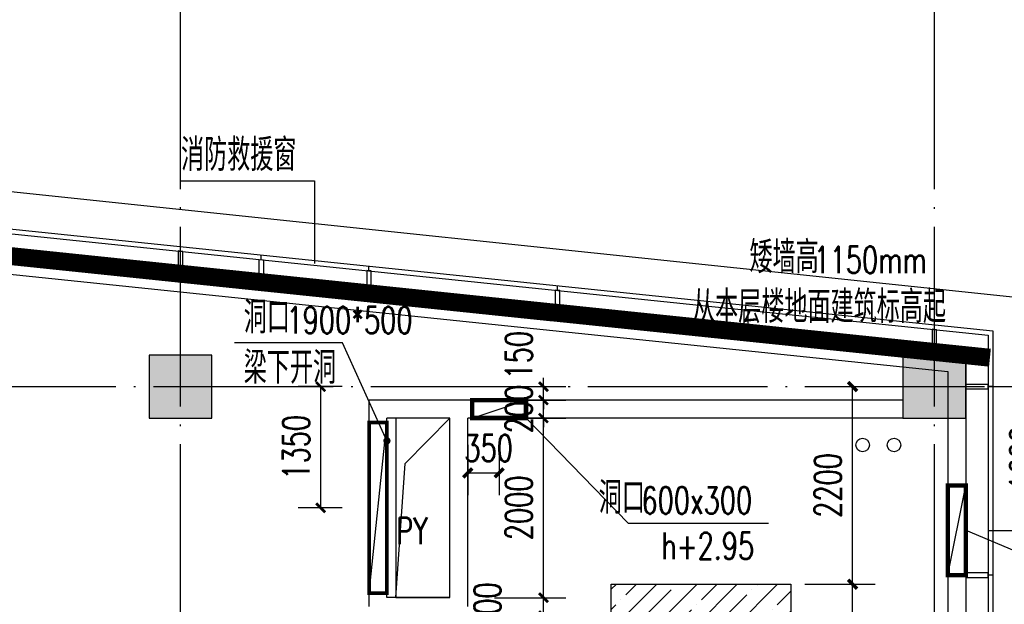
# Model space of a CAD drawing. Extents: x 797781 to 1255204, y 21234 to 1024248.
# Tile 664 of 1056: x 978716 to 989687, y 682057 to 688568. Entities that reach past the tile are written whole.
import ezdxf

# ---------------------------------------------------------------- set-up
doc = ezdxf.new("R2010")
doc.units = 0
doc.header["$LTSCALE"] = 1000
doc.header["$MEASUREMENT"] = 0
doc.linetypes.add('230303生产综合楼-平面图_t8$0$DOTE', pattern=[2.42, 2, -0.2, 0.02, -0.2])
doc.linetypes.add('__DASH', pattern=[0.35, 0.25, -0.1])
for name, color, linetype in [('230303生产综合楼-平面图_t8$0$3T_WOOD', 21, 'Continuous'), ('230303生产综合楼-平面图_t8$0$COLUMN', 40, 'Continuous'), ('230303生产综合楼-平面图_t8$0$CURTWALL', 4, 'Continuous'), ('230303生产综合楼-平面图_t8$0$DIM_LEAD', 3, 'Continuous'), ('230303生产综合楼-平面图_t8$0$DIM_SYMB', 3, 'Continuous'), ('230303生产综合楼-平面图_t8$0$DOTE', 1, '230303生产综合楼-平面图_t8$0$DOTE'), ('230303生产综合楼-平面图_t8$0$H-楼板留洞', 6, 'Continuous'), ('230303生产综合楼-平面图_t8$0$PUB_DIM', 3, 'Continuous'), ('230303生产综合楼-平面图_t8$0$PUB_HATCH', 8, 'Continuous'), ('230303生产综合楼-平面图_t8$0$PUB_TEXT', 7, 'Continuous'), ('230303生产综合楼-平面图_t8$0$VPIPE-雨水', 4, 'Continuous'), ('230303生产综合楼-平面图_t8$0$WALL', 40, 'Continuous'), ('230303生产综合楼-平面图_t8$0$条件', 7, 'Continuous'), ('230303生产综合楼-平面图_t8$0$板洞', 6, 'Continuous'), ('230303生产综合楼-平面图_t8$0$看线', 115, 'Continuous'), ('A-暖通提建筑洞口', 1, 'Continuous'), ('DIM_LEAD', 3, 'Continuous'), ('DIM_SYMB', 3, 'Continuous'), ('DUCT-新风设备标注', 3, 'Continuous'), ('PUB_DIM', 3, 'Continuous'), ('PUB_HATCH', 8, 'Continuous'), ('PUB_TEXT', 7, 'Continuous')]:
    doc.layers.add(name, color=color, linetype=linetype)
doc.styles.add('230303生产综合楼-平面图_t8$0$_TCH_DIM', font='SIMPLEX', dxfattribs={"bigfont": 'GBCBIG'})
doc.styles.add('230303生产综合楼-平面图_T8$0$_TCH_DIM_T3', font='SIMPLEX', dxfattribs={"width": 0.705882, "bigfont": 'GBCBIG'})
doc.styles.add('_TCH_DIM', font='SIMPLEX', dxfattribs={"bigfont": 'GBCBIG'})
doc.styles.add('_TCH_DIM_T3', font='SIMPLEX', dxfattribs={"width": 0.705882, "bigfont": 'GBCBIG'})
doc.dimstyles.new('230303生产综合楼-平面图_T8$0$_TCH_ARCH&&100', dxfattribs={"dimtxt": 297.5, "dimasz": 100, "dimexe": 250, "dimexo": 300, "dimgap": 126.25, "dimtad": 1, "dimdec": 0, "dimzin": 0, "dimdsep": 46, "dimtxsty": '230303生产综合楼-平面图_T8$0$_TCH_DIM_T3', "dimblk": '230303生产综合楼-平面图_t8$0$_ArchTick', "dimcen": 0.09, "dimclrt": 7, "dimazin": 2, "dimtfac": 1, "dimtdec": 0, "dimtix": 1, "dimtmove": 2, "dimatfit": 3, "dimfxl": 1, "dimtolj": 1, "dimtzin": 0, "dimarcsym": 0})
doc.dimstyles.new('_TCH_ARCH&&100', dxfattribs={"dimtxt": 297.5, "dimasz": 100, "dimexe": 250, "dimexo": 300, "dimgap": 126.25, "dimtad": 1, "dimdec": 0, "dimzin": 0, "dimdsep": 46, "dimtxsty": '_TCH_DIM_T3', "dimblk": 'ARCHTICK', "dimcen": 0.09, "dimclrt": 7, "dimazin": 2, "dimtfac": 1, "dimtdec": 0, "dimtix": 1, "dimtmove": 2, "dimatfit": 3, "dimfxl": 1, "dimtolj": 1, "dimtzin": 0, "dimarcsym": 0})

# ---------------------------------------------------------------- blocks, each defined once
blk = doc.blocks.new('AQ9-10')
at = {"color": 2, "linetype": '230303生产综合楼-平面图_t8$0$DOTE', "ltscale": 2, "const_width": 200}
blk.add_lwpolyline([(1020716, 683000), (1081601, 683005), (1102574, 680825)], dxfattribs=at)
at = {"color": 6, "linetype": '__DASH', "ltscale": 4, "const_width": 200}
blk.add_lwpolyline([(1102574, 680826), (1107435, 680322)], dxfattribs=at)
at = {"layer": 'DIM_SYMB'}
blk.add_lwpolyline([(1106710, 681151, 0, 0, 0), (1104294, 681151, 0, 0, 0), (1104294, 680947, 80, 0, 0), (1104294, 680647, 0, 0, 0)], format="xyseb", dxfattribs=at)
at = {"layer": 'PUB_TEXT', "style": '_TCH_DIM'}
for s, height, p in [('矮墙高', 357.4, (1104755, 681263)), ('从本层楼地面建筑标高起', 357.45, (1104115, 680710))]:
    blk.add_text(s, height=height, dxfattribs=at).set_placement(p)
at = {"layer": 'PUB_TEXT', "style": '_TCH_DIM', "width": 0.705882}
blk.add_text('1150mm', height=297.5, dxfattribs=at).set_placement((1105470, 681263))
blk = doc.blocks.new('_ArchTick')
at = {"color": 0, "linetype": 'ByBlock', "const_width": 0.4}
blk.add_lwpolyline([(-0.5, -0.5), (0.5, 0.5)], dxfattribs=at)
blk = doc.blocks.new('*D6594')
at = {"layer": 'Defpoints', "color": 0, "transparency": 16777216}
for p in [(750811, 577280), (751773, 577280), (750811, 575679)]:
    blk.add_point(p, dxfattribs=at)
at = {"layer": 'PUB_DIM', "color": 0, "lineweight": -2, "transparency": 16777216}
for p, q in [((751111, 577280), (752023, 577280)), ((751773, 575679), (751773, 577280)), ((751111, 575679), (752023, 575679))]:
    blk.add_line(p, q, dxfattribs=at)
at = {"layer": 'PUB_DIM', "color": 0, "lineweight": -2, "transparency": 16777216, "xscale": 100, "yscale": 100, "zscale": 100}
for p, rotation in [((751773, 577280), 90), ((751773, 575679), 270)]:
    blk.add_blockref('_ArchTick', p, dxfattribs=dict(at, rotation=rotation))
at = {"layer": 'PUB_DIM', "color": 7, "transparency": 16777216, "insert": (751498, 576480), "char_height": 297.5, "attachment_point": 5, "rotation": 90, "style": '_TCH_DIM_T3'}
blk.add_mtext('\\A1;1600', dxfattribs=at)
blk = doc.blocks.new('*D6600')
at = {"layer": 'Defpoints', "color": 0, "transparency": 16777216}
for p in [(745309, 576930), (745659, 576930), (745659, 576320)]:
    blk.add_point(p, dxfattribs=at)
at = {"layer": 'PUB_DIM', "color": 0, "lineweight": -2, "transparency": 16777216}
for p, q in [((745309, 576630), (745309, 576070)), ((745659, 576630), (745659, 576070)), ((745309, 576320), (745659, 576320))]:
    blk.add_line(p, q, dxfattribs=at)
at = {"layer": 'PUB_DIM', "color": 0, "lineweight": -2, "transparency": 16777216, "xscale": 100, "yscale": 100, "zscale": 100, "rotation": 180}
blk.add_blockref('_ArchTick', (745309, 576320), dxfattribs=at)
at = {"layer": 'PUB_DIM', "color": 0, "lineweight": -2, "transparency": 16777216, "xscale": 100, "yscale": 100, "zscale": 100}
blk.add_blockref('_ArchTick', (745659, 576320), dxfattribs=at)
at = {"layer": 'PUB_DIM', "color": 7, "transparency": 16777216, "insert": (745542, 576595), "char_height": 297.5, "attachment_point": 5, "style": '_TCH_DIM_T3'}
blk.add_mtext('\\A1;350', dxfattribs=at)
blk = doc.blocks.new('230303生产综合楼-平面图_t8$0$_ArchTick')
at = {"color": 0, "linetype": 'ByBlock', "const_width": 0.3}
blk.add_lwpolyline([(-0.5, -0.5), (0.5, 0.5)], dxfattribs=at)
blk = doc.blocks.new('*D6480')
at = {"layer": '230303生产综合楼-平面图_t8$0$PUB_DIM', "color": 0, "lineweight": -2, "transparency": 16777216}
for p, q in [((1112411, 487302), (1111923, 487302)), ((1112173, 485952), (1112173, 487302)), ((1112411, 485952), (1111923, 485952))]:
    blk.add_line(p, q, dxfattribs=at)
at = {"layer": 'Defpoints', "color": 0, "transparency": 16777216}
for p in [(1112173, 487302), (1112711, 487302), (1112711, 485952)]:
    blk.add_point(p, dxfattribs=at)
at = {"layer": '230303生产综合楼-平面图_t8$0$PUB_DIM', "color": 0, "lineweight": -2, "transparency": 16777216, "xscale": 100, "yscale": 100, "zscale": 100}
for p, rotation in [((1112173, 487302), 90), ((1112173, 485952), 270)]:
    blk.add_blockref('230303生产综合楼-平面图_t8$0$_ArchTick', p, dxfattribs=dict(at, rotation=rotation))
at = {"layer": '230303生产综合楼-平面图_t8$0$PUB_DIM', "color": 7, "transparency": 16777216, "insert": (1111898, 486627), "char_height": 297.5, "attachment_point": 5, "rotation": 90, "style": '230303生产综合楼-平面图_T8$0$_TCH_DIM_T3'}
blk.add_mtext('\\A1;1350', dxfattribs=at)
blk = doc.blocks.new('230303生产综合楼-平面图_t8$0$9-XHS')
at = {"layer": '230303生产综合楼-平面图_t8$0$VPIPE-雨水'}
for centre in [(1129287.9, 477016.1), (1129637.9, 477016.1)]:
    blk.add_circle(centre, 75, dxfattribs=at)
blk = doc.blocks.new('230303生产综合楼-平面图_t8$0$6WLGJ')
at = {"layer": '230303生产综合楼-平面图_t8$0$3T_WOOD'}
for points in [[(1097516, 388046), (1097566, 388041), (1097566, 388292), (1097516, 388298)], [(1099616, 387828), (1099666, 387823), (1099666, 388075), (1099616, 388080)], [(1101716, 387611), (1101766, 387605), (1101766, 387857), (1101716, 387862)], [(1103816, 387393), (1103866, 387388), (1103866, 387639), (1103816, 387644)], [(1105916, 387175), (1105966, 387170), (1105966, 387421), (1105916, 387427)], [(1106291, 386812), (1106291, 386762), (1106541, 386762), (1106541, 386812)], [(1106291, 384712), (1106291, 384662), (1106541, 384662), (1106541, 384712)]]:
    blk.add_lwpolyline(points, close=True, dxfattribs=at)
for points in [[(1097541, 388295), (1097541, 388345)], [(1097541, 388295), (1097541, 388345)], [(1099641, 388077), (1099641, 388127)], [(1101741, 387859), (1101741, 387910)], [(1103841, 387642), (1103841, 387692)], [(1105941, 387424), (1105941, 387474)], [(1105941, 387424), (1105941, 387474)], [(1106591, 386787), (1106541, 386787)], [(1106591, 386787), (1106541, 386787)], [(1106591, 386787), (1106541, 386787)], [(1106591, 384687), (1106541, 384687)], [(1106591, 384687), (1106541, 384687)]]:
    blk.add_lwpolyline(points, dxfattribs=at)
blk = doc.blocks.new('*D2976')
at = {"layer": 'Defpoints', "color": 0, "transparency": 16777216}
for p in [(987165, 682281), (987997, 682281), (987165, 677781)]:
    blk.add_point(p, dxfattribs=at)
at = {"layer": 'PUB_DIM', "color": 0, "lineweight": -2, "transparency": 16777216}
for p, q in [((987465, 682281), (988247, 682281)), ((987997, 677781), (987997, 682281)), ((987465, 677781), (988247, 677781))]:
    blk.add_line(p, q, dxfattribs=at)
at = {"layer": 'PUB_DIM', "color": 0, "lineweight": -2, "transparency": 16777216, "xscale": 100, "yscale": 100, "zscale": 100}
for p, rotation in [((987997, 682281), 90), ((987997, 677781), 270)]:
    blk.add_blockref('_ArchTick', p, dxfattribs=dict(at, rotation=rotation))
at = {"layer": 'PUB_DIM', "color": 7, "transparency": 16777216, "insert": (987722, 680031), "char_height": 297.5, "attachment_point": 5, "rotation": 90, "style": '_TCH_DIM_T3'}
blk.add_mtext('\\A1;4500', dxfattribs=at)
blk = doc.blocks.new('*D2977')
at = {"layer": 'Defpoints', "color": 0, "transparency": 16777216}
for p in [(987165, 684481), (987997, 684481), (987165, 682281)]:
    blk.add_point(p, dxfattribs=at)
at = {"layer": 'PUB_DIM', "color": 0, "lineweight": -2, "transparency": 16777216}
for p, q in [((987465, 684481), (988247, 684481)), ((987997, 682281), (987997, 684481)), ((987465, 682281), (988247, 682281))]:
    blk.add_line(p, q, dxfattribs=at)
at = {"layer": 'PUB_DIM', "color": 0, "lineweight": -2, "transparency": 16777216, "xscale": 100, "yscale": 100, "zscale": 100}
for p, rotation in [((987997, 684481), 90), ((987997, 682281), 270)]:
    blk.add_blockref('_ArchTick', p, dxfattribs=dict(at, rotation=rotation))
at = {"layer": 'PUB_DIM', "color": 7, "transparency": 16777216, "insert": (987722, 683381), "char_height": 297.5, "attachment_point": 5, "rotation": 90, "style": '_TCH_DIM_T3'}
blk.add_mtext('\\A1;2200', dxfattribs=at)
blk = doc.blocks.new('*D4882')
at = {"layer": '230303生产综合楼-平面图_t8$0$PUB_DIM', "color": 0, "lineweight": -2, "transparency": 16777216}
for p, q in [((984552, 682131), (984552, 682231)), ((984008, 682131), (984802, 682131)), ((984552, 681931), (984552, 682131)), ((984008, 681931), (984802, 681931)), ((984552, 681931), (984552, 681831))]:
    blk.add_line(p, q, dxfattribs=at)
at = {"layer": 'Defpoints', "color": 0, "transparency": 16777216}
for p in [(983708, 682131), (984552, 682131), (983708, 681931)]:
    blk.add_point(p, dxfattribs=at)
at = {"layer": '230303生产综合楼-平面图_t8$0$PUB_DIM', "color": 0, "lineweight": -2, "transparency": 16777216, "xscale": 100, "yscale": 100, "zscale": 100}
for p, rotation in [((984552, 682131), 270), ((984552, 681931), 90)]:
    blk.add_blockref('230303生产综合楼-平面图_t8$0$_ArchTick', p, dxfattribs=dict(at, rotation=rotation))
at = {"layer": '230303生产综合楼-平面图_t8$0$PUB_DIM', "color": 7, "transparency": 16777216, "insert": (983927, 682031), "char_height": 297.5, "attachment_point": 5, "rotation": 90, "style": '230303生产综合楼-平面图_T8$0$_TCH_DIM_T3'}
blk.add_mtext('\\A1;200', dxfattribs=at)
blk = doc.blocks.new('*D4883')
at = {"layer": '230303生产综合楼-平面图_t8$0$PUB_DIM', "color": 0, "lineweight": -2, "transparency": 16777216}
for p, q in [((984008, 684131), (984802, 684131)), ((984552, 682131), (984552, 684131)), ((984008, 682131), (984802, 682131))]:
    blk.add_line(p, q, dxfattribs=at)
at = {"layer": 'Defpoints', "color": 0, "transparency": 16777216}
for p in [(983708, 684131), (984552, 684131), (983708, 682131)]:
    blk.add_point(p, dxfattribs=at)
at = {"layer": '230303生产综合楼-平面图_t8$0$PUB_DIM', "color": 0, "lineweight": -2, "transparency": 16777216, "xscale": 100, "yscale": 100, "zscale": 100}
for p, rotation in [((984552, 684131), 90), ((984552, 682131), 270)]:
    blk.add_blockref('230303生产综合楼-平面图_t8$0$_ArchTick', p, dxfattribs=dict(at, rotation=rotation))
at = {"layer": '230303生产综合楼-平面图_t8$0$PUB_DIM', "color": 7, "transparency": 16777216, "insert": (984277, 683131), "char_height": 297.5, "attachment_point": 5, "rotation": 90, "style": '230303生产综合楼-平面图_T8$0$_TCH_DIM_T3'}
blk.add_mtext('\\A1;2000', dxfattribs=at)
blk = doc.blocks.new('*D4884')
at = {"layer": '230303生产综合楼-平面图_t8$0$PUB_DIM', "color": 0, "lineweight": -2, "transparency": 16777216}
for p, q in [((984552, 684331), (984552, 684431)), ((984008, 684331), (984802, 684331)), ((984552, 684131), (984552, 684331)), ((984008, 684131), (984802, 684131)), ((984552, 684131), (984552, 684031))]:
    blk.add_line(p, q, dxfattribs=at)
at = {"layer": 'Defpoints', "color": 0, "transparency": 16777216}
for p in [(983708, 684331), (984552, 684331), (983708, 684131)]:
    blk.add_point(p, dxfattribs=at)
at = {"layer": '230303生产综合楼-平面图_t8$0$PUB_DIM', "color": 0, "lineweight": -2, "transparency": 16777216, "xscale": 100, "yscale": 100, "zscale": 100}
for p, rotation in [((984552, 684331), 270), ((984552, 684131), 90)]:
    blk.add_blockref('230303生产综合楼-平面图_t8$0$_ArchTick', p, dxfattribs=dict(at, rotation=rotation))
at = {"layer": '230303生产综合楼-平面图_t8$0$PUB_DIM', "color": 7, "transparency": 16777216, "insert": (984277, 684231), "char_height": 297.5, "attachment_point": 5, "rotation": 90, "style": '230303生产综合楼-平面图_T8$0$_TCH_DIM_T3'}
blk.add_mtext('\\A1;200', dxfattribs=at)
blk = doc.blocks.new('*D4885')
at = {"layer": '230303生产综合楼-平面图_t8$0$PUB_DIM', "color": 0, "lineweight": -2, "transparency": 16777216}
for p, q in [((984552, 684481), (984552, 684581)), ((984008, 684481), (984802, 684481)), ((984552, 684331), (984552, 684481)), ((984008, 684331), (984802, 684331)), ((984552, 684331), (984552, 684231))]:
    blk.add_line(p, q, dxfattribs=at)
at = {"layer": 'Defpoints', "color": 0, "transparency": 16777216}
for p in [(983708, 684481), (984552, 684481), (983708, 684331)]:
    blk.add_point(p, dxfattribs=at)
at = {"layer": '230303生产综合楼-平面图_t8$0$PUB_DIM', "color": 0, "lineweight": -2, "transparency": 16777216, "xscale": 100, "yscale": 100, "zscale": 100}
for p, rotation in [((984552, 684481), 270), ((984552, 684331), 90)]:
    blk.add_blockref('230303生产综合楼-平面图_t8$0$_ArchTick', p, dxfattribs=dict(at, rotation=rotation))
at = {"layer": '230303生产综合楼-平面图_t8$0$PUB_DIM', "color": 7, "transparency": 16777216, "insert": (984277, 684831), "char_height": 297.5, "attachment_point": 5, "rotation": 90, "style": '230303生产综合楼-平面图_T8$0$_TCH_DIM_T3'}
blk.add_mtext('\\A1;150', dxfattribs=at)
blk = doc.blocks.new('_FZH')
blk.add_lwpolyline([(-0.5, -0.5), (0.5, -0.5), (0.5, 0.5), (-0.5, 0.5)], close=True)
at = {"layer": 'PUB_HATCH'}
blk.add_solid([(-0.5, -0.5), (0.5, -0.5), (-0.5, 0.5), (0.5, 0.5)], dxfattribs=at)
blk = doc.blocks.new('6-9FND69')
at = {"layer": 'A-暖通提建筑洞口', "const_width": 50}
for points in [[(745959, 576929.7), (745359, 576929.7), (745359, 577129.7), (745959, 577129.7)], [(750659, 576179.5), (750859, 576179.5), (750859, 575179.5), (750659, 575179.5)]]:
    blk.add_lwpolyline(points, close=True, dxfattribs=at)
at = {"layer": 'A-暖通提建筑洞口'}
for points in [[(745359, 576929.7), (745959, 577129.7)], [(750659, 575179.5), (750859, 576179.5)]]:
    blk.add_lwpolyline(points, dxfattribs=at)
at = {"layer": 'DIM_LEAD'}
for p, q in [((745959, 576929.7), (747096.8, 575759.1)), ((747096.8, 575759.1), (748660.2, 575759.1)), ((750859, 575679.5), (752578.3, 574958.2))]:
    blk.add_line(p, q, dxfattribs=at)
at = {"layer": 'PUB_TEXT', "style": '_TCH_DIM'}
blk.add_text('洞口', height=357.45, dxfattribs=at).set_placement((746768.6, 575864.1))
at = {"layer": 'PUB_TEXT', "style": '_TCH_DIM', "width": 0.705882}
for s, p in [('600x300', (747245.2, 575864.1)), ('h+2.95', (747465.2, 575356.6))]:
    blk.add_text(s, height=297.5, dxfattribs=at).set_placement(p)
at = {"layer": 'PUB_DIM'}
dim = blk.add_aligned_dim(p1=(750810.8, 575679.5), p2=(750810.8, 577279.7), distance=-961.9, dimstyle='_TCH_ARCH&&100', dxfattribs=at)
dim.commit()
dim.dimension.update_dxf_attribs({"geometry": '*D6594', "text_midpoint": (751497.7, 576479.6)})
dim = blk.add_linear_dim(base=(745659, 576320.4), p1=(745309, 576929.7), p2=(745659, 576929.7), angle=0, dimstyle='_TCH_ARCH&&100', dxfattribs=at)
dim.commit()
dim.dimension.update_dxf_attribs({"geometry": '*D6600', "text_midpoint": (745542.1, 576595.4), "dimtype": 161})
blk = doc.blocks.new('230303生产综合楼-平面图_t8$0$9F-ND')
at = {"layer": '230303生产综合楼-平面图_t8$0$DIM_LEAD'}
for p, q in [((1112415.6, 487789.4), (1111210.3, 487789.4)), ((1112910.8, 486699.1), (1112415.6, 487789.4))]:
    blk.add_line(p, q, dxfattribs=at)
at = {"layer": '230303生产综合楼-平面图_t8$0$DIM_LEAD', "const_width": 40}
blk.add_lwpolyline([(1112919.1, 486680.9, 1), (1112902.5, 486717.3, 1)], format="xyb", close=True, dxfattribs=at)
at = {"layer": '230303生产综合楼-平面图_t8$0$条件', "color": 1, "const_width": 40, "elevation": 3050}
blk.add_lwpolyline([(1112712.5, 485002), (1112712.5, 486902), (1112910.8, 486902), (1112910.8, 485002), (1112712.5, 485002)], dxfattribs=at)
at = {"layer": '230303生产综合楼-平面图_t8$0$条件', "color": 1, "elevation": 3050}
blk.add_lwpolyline([(1112712.5, 485002), (1112910.8, 486902)], dxfattribs=at)
at = {"layer": '230303生产综合楼-平面图_t8$0$PUB_TEXT', "style": '230303生产综合楼-平面图_t8$0$_TCH_DIM'}
for s, p in [('洞口', (1111315.3, 487894.4)), ('梁下开洞', (1111315.3, 487334.4))]:
    blk.add_text(s, height=357.45, dxfattribs=at).set_placement(p)
at = {"layer": '230303生产综合楼-平面图_t8$0$PUB_TEXT', "style": '230303生产综合楼-平面图_t8$0$_TCH_DIM', "width": 0.705882}
blk.add_text('1900*500', height=297.5, dxfattribs=at).set_placement((1111791.9, 487894.4))
at = {"layer": '230303生产综合楼-平面图_t8$0$PUB_DIM'}
dim = blk.add_aligned_dim(p1=(1112710.8, 485952), p2=(1112710.8, 487302), distance=537.9, dimstyle='230303生产综合楼-平面图_T8$0$_TCH_ARCH&&100', dxfattribs=at)
dim.commit()
dim.dimension.update_dxf_attribs({"geometry": '*D6480', "text_midpoint": (1111897.9, 486627)})

msp = doc.modelspace()

# ---------------------------------------------------------------- hatches: boundary and pattern name
at = {"layer": 'PUB_HATCH'}
h = msp.add_hatch(dxfattribs=at)
h.set_pattern_fill('ANSI35', color=256, scale=100)
h.set_pattern_definition([(45, (0, 0), (-224.5064, 224.5064), []), (45, (224.5, 0), (-224.5064, 224.5064), [396.875, -79.375, 0, -79.375])])
h.paths.add_polyline_path([(985308, 682281.2), (987308, 682281.2), (987308, 677781.2), (985308, 677781.2)])

# ---------------------------------------------------------------- linework, layer by layer
msp.add_lwpolyline([(981407.7, 685895.9), (981407.7, 685946.2)])
msp.add_lwpolyline([(981383, 685647.1), (981383, 685898.5), (981432.5, 685893.3), (981433, 685641.9)], close=True)
at = {"layer": '230303生产综合楼-平面图_t8$0$CURTWALL'}
for points in [[(895858, 687781.1), (963708, 687781.1), (989558, 685101.2), (989558, 664381.1), (895858, 664381.1)], [(895908, 687731.1), (963705.4, 687731.1), (989508, 685056.1), (989508, 664431.1), (895908, 664431.1)], [(896158, 687481.1), (963692.5, 687481.1), (989258, 684830.7), (989258, 664681.1), (896158, 664681.1)]]:
    msp.add_lwpolyline(points, close=True, dxfattribs=at)
at = {"layer": '230303生产综合楼-平面图_t8$0$DIM_SYMB'}
msp.add_lwpolyline([(980513, 686775), (981999, 686775), (981999, 685851.1)], dxfattribs=at)
at = {"layer": '230303生产综合楼-平面图_t8$0$DOTE'}
for p, q in [((980508, 662481.1), (980508, 690481.1)), ((988908, 662481.1), (988908, 690481.1)), ((895508, 684481.1), (989908, 684481.1))]:
    msp.add_line(p, q, dxfattribs=at)
at = {"layer": '230303生产综合楼-平面图_t8$0$H-楼板留洞'}
msp.add_lwpolyline([(982908, 682131.1), (983508, 682131.1), (983508, 684131.1), (982908, 684131.1)], close=True, dxfattribs=at)
at = {"layer": '230303生产综合楼-平面图_t8$0$PUB_HATCH', "color": 8}
msp.add_lwpolyline([(896358, 673981.1), (896358, 687281.1), (963682.2, 687281.1), (989058, 684650.4), (989058, 673981.1)], dxfattribs=at)
at = {"layer": '230303生产综合楼-平面图_t8$0$WALL'}
for p, q in [((983608, 684331.1), (982608, 684331.1)), ((982608, 682031.1), (982608, 684331.1)), ((988558, 684331.1), (983608, 684331.1)), ((983508, 684131.1), (982808, 684131.1)), ((982808, 682131.1), (982808, 684131.1)), ((983508, 682131.1), (983508, 684131.1)), ((983708, 682031.1), (983708, 684131.1)), ((988558, 684131.1), (983708, 684131.1)), ((989058, 684131.1), (989058, 676431.1)), ((989258, 684131.1), (989258, 676431.1)), ((983508, 682131.1), (982808, 682131.1))]:
    msp.add_line(p, q, dxfattribs=at)
at = {"layer": '230303生产综合楼-平面图_t8$0$板洞'}
msp.add_lwpolyline([(982908, 682131.1), (983012.7, 683625.2), (983508, 684131.1)], dxfattribs=at)
at = {"layer": '230303生产综合楼-平面图_t8$0$看线'}
msp.add_lwpolyline([(895458, 688181.1), (964094.7, 688181.1), (989958, 685461.4), (989958, 663981.1), (895458, 663981.1)], close=True, dxfattribs=at)
at = {"layer": 'DUCT-新风设备标注'}
msp.add_lwpolyline([(985308, 682281.2), (987308, 682281.2), (987308, 677781.2), (985308, 677781.2)], close=True, dxfattribs=at)

# ---------------------------------------------------------------- block references
for name, p in [('AQ9-10', (-117908.2, 4481.2)), ('230303生产综合楼-平面图_t8$0$6WLGJ', (-117033.3, 297694.3)), ('6-9FND69', (238399, 107201.5)), ('230303生产综合楼-平面图_t8$0$9F-ND', (-130102.8, 197179.1)), ('230303生产综合楼-平面图_t8$0$9-XHS', (-141179.9, 206814.7))]:
    msp.add_blockref(name, p)
at = {"layer": '230303生产综合楼-平面图_t8$0$COLUMN', "xscale": 700, "yscale": 700, "zscale": 700}
for p in [(980508, 684481.1), (988908, 684481.1)]:
    msp.add_blockref('_FZH', p, dxfattribs=at)

# ---------------------------------------------------------------- texts
at = {"layer": '230303生产综合楼-平面图_t8$0$PUB_TEXT', "style": '230303生产综合楼-平面图_t8$0$_TCH_DIM'}
msp.add_text('消防救援窗', height=357.45, dxfattribs=at).set_placement((980513, 686883.7))
at = {"layer": '230303生产综合楼-平面图_t8$0$PUB_TEXT', "style": '230303生产综合楼-平面图_t8$0$_TCH_DIM', "width": 0.705882}
msp.add_text('PY', height=297.5, dxfattribs=at).set_placement((982910.1, 682726.3))

# ---------------------------------------------------------------- dimensions: what is measured, and where the dimension line sits
at = {"layer": '230303生产综合楼-平面图_t8$0$PUB_DIM'}
for base, p1, p2, picture, middle in [((984552.2, 684481.1), (983708, 684331.1), (983708, 684481.1), '*D4885', (984277.2, 684831.1)), ((984552.2, 682131.1), (983708, 681931.1), (983708, 682131.1), '*D4882', (983927.2, 682031.1))]:
    dim = msp.add_linear_dim(base=base, p1=p1, p2=p2, angle=90, dimstyle='230303生产综合楼-平面图_T8$0$_TCH_ARCH&&100', dxfattribs=at)
    dim.commit()
    dim.dimension.update_dxf_attribs({"geometry": picture, "text_midpoint": middle, "dimtype": 161})
for p1, p2, picture, middle in [((983708, 684131.1), (983708, 684331.1), '*D4884', (984277.2, 684231.1)), ((983708, 682131.1), (983708, 684131.1), '*D4883', (984277.2, 683131.1))]:
    dim = msp.add_aligned_dim(p1=p1, p2=p2, distance=-844.2, dimstyle='230303生产综合楼-平面图_T8$0$_TCH_ARCH&&100', dxfattribs=at)
    dim.commit()
    dim.dimension.update_dxf_attribs({"geometry": picture, "text_midpoint": middle})
at = {"layer": 'PUB_DIM'}
for p1, p2, picture, middle in [((987164.6, 682281.2), (987164.6, 684481.1), '*D2977', (987721.7, 683381.2)), ((987164.6, 677781.2), (987164.6, 682281.2), '*D2976', (987721.7, 680031.2))]:
    dim = msp.add_aligned_dim(p1=p1, p2=p2, distance=-832.1, dimstyle='_TCH_ARCH&&100', dxfattribs=at)
    dim.commit()
    dim.dimension.update_dxf_attribs({"geometry": picture, "text_midpoint": middle})

doc.saveas('drawing.dxf')
